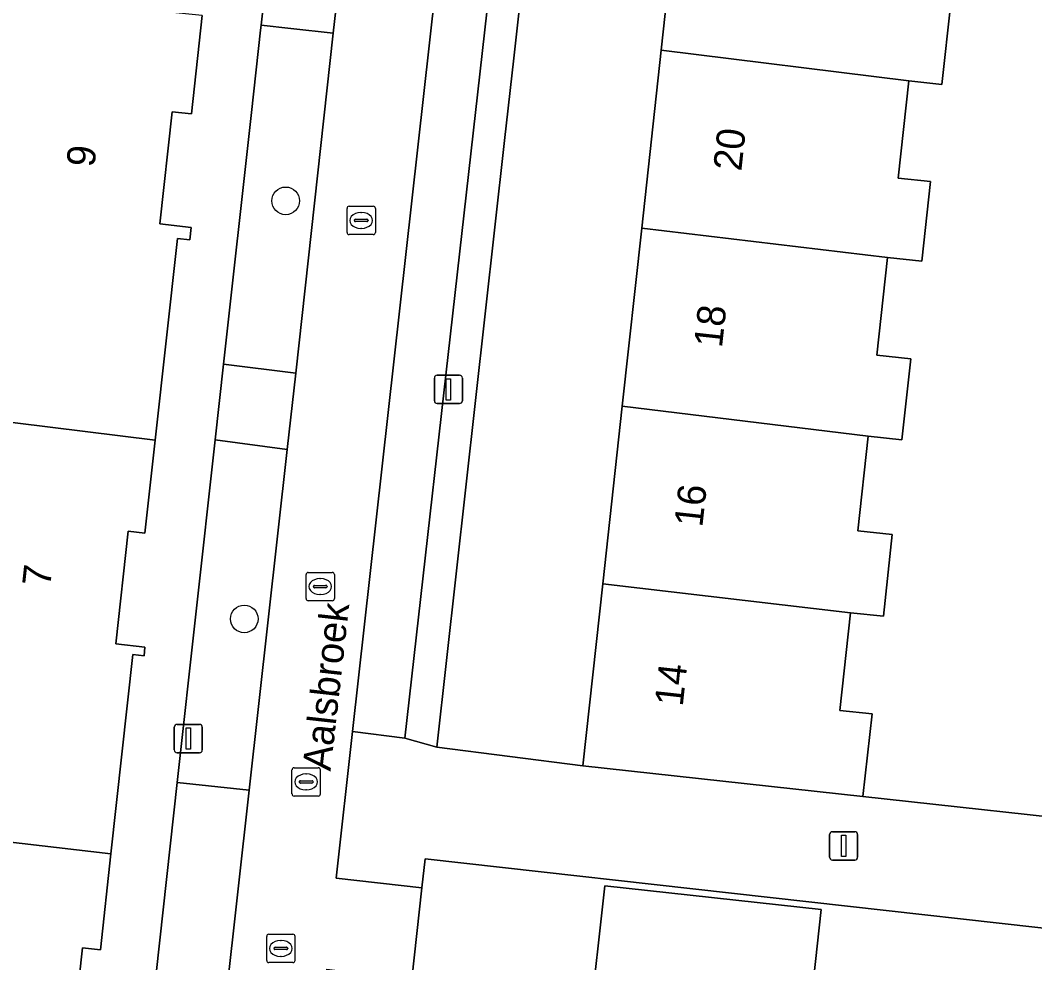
# Model space of a CAD drawing. Extents: x 162082 to 163401, y 388089 to 388636.
# Drawn here: x 162733.38 to 162769.23, y 388400.57 to 388433.87 of the extents above; entities that cross this region are included whole.
import ezdxf

# ---------------------------------------------------------------- set-up
doc = ezdxf.new("R2010")
doc.units = 0
for name, color, linetype in [('IMGEO_Boom', 7, 'Continuous'), ('IMGEO_Erf', 7, 'Continuous'), ('IMGEO_Kolk', 7, 'Continuous'), ('IMGEO_Lichtmast', 7, 'Continuous'), ('IMGEO_Openbare_ruimte_label', 7, 'Continuous'), ('IMGEO_Pand', 7, 'Continuous'), ('IMGEO_Pand_nummerreeks', 7, 'Continuous'), ('IMGEO_Parkeervlak_open', 7, 'Continuous'), ('IMGEO_Rijbaan_lokaal_open', 7, 'Continuous'), ('IMGEO_Rioolput', 7, 'Continuous'), ('IMGEO_Voetpad_open', 7, 'Continuous')]:
    doc.layers.add(name, color=color, linetype=linetype)

msp = doc.modelspace()

# ---------------------------------------------------------------- linework, layer by layer
at = {"layer": 'IMGEO_Boom'}
for centre in [(162742.763, 388427.492), (162741.297, 388412.72)]:
    msp.add_circle(centre, 0.489, dxfattribs=at)
at = {"layer": 'IMGEO_Erf'}
for points in [[(162700.343, 388363.05), (162733.659, 388359.25), (162733.714, 388359.743), (162734.039, 388362.683), (162734.982, 388371.214), (162735.02, 388371.557), (162735.352, 388374.559), (162735.365, 388374.681), (162735.669, 388377.424), (162736.989, 388389.367), (162737.31, 388392.268), (162738.932, 388406.935), (162740.271, 388419.048), (162740.566, 388421.72), (162741.549, 388430.609), (162741.871, 388433.521), (162741.891, 388433.703), (162742.178, 388436.295), (162743.142, 388445.011), (162743.528, 388448.505), (162743.614, 388449.283), (162728.669, 388450.964)], [(162766.266, 388434.478), (162765.951, 388431.603), (162764.78, 388431.731), (162764.404, 388428.296), (162765.553, 388428.171), (162765.245, 388425.359), (162764.035, 388425.491), (162763.657, 388422.042), (162764.851, 388421.912), (162764.537, 388419.045), (162763.347, 388419.175), (162762.981, 388415.834), (162764.199, 388415.7), (162763.883, 388412.811), (162762.728, 388412.937), (162762.35, 388409.484), (162763.482, 388409.36), (162763.163, 388406.44), (162772.4, 388405.427)], [(162739.813, 388434.041), (162739.429, 388430.561), (162738.754, 388430.636), (162738.316, 388426.674), (162739.422, 388426.552), (162739.373, 388426.112), (162738.938, 388426.16), (162738.15, 388419.032), (162737.788, 388415.755), (162737.194, 388415.82), (162736.754, 388411.84), (162737.789, 388411.725), (162737.755, 388411.42), (162737.366, 388411.463), (162736.588, 388404.423), (162736.212, 388401.025), (162735.581, 388401.095), (162735.142, 388397.123)], [(162770.21, 388385.113), (162772.078, 388401.51), (162747.689, 388404.244), (162747.574, 388403.217), (162747.214, 388399.988)], [(162753.486, 388398.322), (162754.037, 388403.292), (162761.686, 388402.452), (162761.412, 388399.967)]]:
    msp.add_lwpolyline(points, dxfattribs=at)
msp.add_lwpolyline([(162755.344, 388426.527), (162756.032, 388432.811), (162756.72, 388439.096), (162757.425, 388445.531), (162752.335, 388446.089), (162750.824, 388432.533), (162750.499, 388429.622), (162748.108, 388408.183), (162753.263, 388407.524), (162753.968, 388413.959), (162754.656, 388420.242)], close=True, dxfattribs=at)
at = {"layer": 'IMGEO_Kolk'}
for p, q in [((162744.929, 388426.374), (162744.929, 388427.226)), ((162745.004, 388427.3), (162745.856, 388427.3)), ((162745.417, 388427.08), (162745.442, 388427.08)), ((162745.93, 388427.226), (162745.93, 388426.374)), ((162745.188, 388426.794), (162745.188, 388426.806)), ((162745.626, 388426.757), (162745.228, 388426.757)), ((162745.231, 388426.843), (162745.629, 388426.843)), ((162745.672, 388426.806), (162745.672, 388426.794)), ((162745.44, 388426.52), (162745.415, 388426.52)), ((162745.856, 388426.3), (162745.004, 388426.3)), ((162743.483, 388413.437), (162743.483, 388414.289)), ((162743.558, 388414.363), (162744.41, 388414.363)), ((162743.971, 388414.143), (162743.996, 388414.143)), ((162744.484, 388414.289), (162744.484, 388413.437)), ((162743.742, 388413.857), (162743.742, 388413.869)), ((162744.18, 388413.82), (162743.782, 388413.82)), ((162743.785, 388413.906), (162744.183, 388413.906)), ((162744.226, 388413.869), (162744.226, 388413.857)), ((162743.994, 388413.583), (162743.969, 388413.583)), ((162744.41, 388413.363), (162743.558, 388413.363)), ((162742.165, 388401.576), (162743.017, 388401.576)), ((162742.09, 388400.65), (162742.09, 388401.502)), ((162742.578, 388401.356), (162742.603, 388401.356)), ((162743.091, 388401.502), (162743.091, 388400.65)), ((162742.349, 388401.07), (162742.349, 388401.082)), ((162742.787, 388401.033), (162742.389, 388401.033)), ((162742.392, 388401.119), (162742.79, 388401.119)), ((162742.833, 388401.082), (162742.833, 388401.07)), ((162743.017, 388400.576), (162742.165, 388400.576)), ((162742.601, 388400.796), (162742.576, 388400.796))]:
    msp.add_line(p, q, dxfattribs=at)
for points in [[(162744.929, 388426.374), (162744.929, 388427.226)], [(162745.004, 388427.3), (162745.856, 388427.3)], [(162745.93, 388427.226), (162745.93, 388426.374)], [(162745.856, 388426.3), (162745.004, 388426.3)], [(162743.483, 388413.437), (162743.483, 388414.289)], [(162743.558, 388414.363), (162744.41, 388414.363)], [(162744.484, 388414.289), (162744.484, 388413.437)], [(162744.41, 388413.363), (162743.558, 388413.363)], [(162742.165, 388401.576), (162743.017, 388401.576)], [(162742.09, 388400.65), (162742.09, 388401.502)], [(162743.091, 388401.502), (162743.091, 388400.65)], [(162743.017, 388400.576), (162742.165, 388400.576)]]:
    msp.add_lwpolyline(points, dxfattribs=at)
for centre, radius, start, end in [((162745.006, 388427.224), 0.0765, 91.552, 178.448), ((162745.006, 388427.224), 0.0765, 91.552, 178.448), ((162745.854, 388427.224), 0.0765, 1.552, 88.448), ((162745.854, 388427.224), 0.0765, 1.552, 88.448), ((162745.228, 388426.803), 0.0403, 85.8775, 175.7526), ((162745.225, 388426.793), 0.0366, 178.938, 274.7102), ((162745.629, 388426.8), 0.043, 264.8664, 352.4533), ((162745.633, 388426.805), 0.0386, 1.7309, 96.639), ((162745.006, 388426.376), 0.0765, 181.552, 268.448), ((162745.006, 388426.376), 0.0765, 181.552, 268.448), ((162745.854, 388426.376), 0.0765, 271.552, 358.448), ((162745.854, 388426.376), 0.0765, 271.552, 358.448), ((162743.56, 388414.287), 0.0765, 91.552, 178.448), ((162743.56, 388414.287), 0.0765, 91.552, 178.448), ((162744.408, 388414.287), 0.0765, 1.552, 88.448), ((162744.408, 388414.287), 0.0765, 1.552, 88.448), ((162743.782, 388413.866), 0.0403, 85.8775, 175.7526), ((162743.779, 388413.856), 0.0366, 178.938, 274.7102), ((162744.183, 388413.863), 0.043, 264.8664, 352.4533), ((162744.187, 388413.868), 0.0386, 1.7309, 96.639), ((162743.56, 388413.439), 0.0765, 181.552, 268.448), ((162743.56, 388413.439), 0.0765, 181.552, 268.448), ((162744.408, 388413.439), 0.0765, 271.552, 358.448), ((162744.408, 388413.439), 0.0765, 271.552, 358.448), ((162742.167, 388401.5), 0.0765, 91.552, 178.448), ((162742.167, 388401.5), 0.0765, 91.552, 178.448), ((162743.015, 388401.5), 0.0765, 1.552, 88.448), ((162743.015, 388401.5), 0.0765, 1.552, 88.448), ((162742.389, 388401.079), 0.0403, 85.8775, 175.7526), ((162742.386, 388401.069), 0.0366, 178.938, 274.7102), ((162742.79, 388401.076), 0.043, 264.8664, 352.4533), ((162742.794, 388401.081), 0.0386, 1.7309, 96.639), ((162742.167, 388400.652), 0.0765, 181.552, 268.448), ((162742.167, 388400.652), 0.0765, 181.552, 268.448), ((162743.015, 388400.652), 0.0765, 271.552, 358.448), ((162743.015, 388400.652), 0.0765, 271.552, 358.448)]:
    msp.add_arc(centre, radius, start, end, dxfattribs=at)
for centre, major_axis, ratio, start_param, end_param in [((162745.416, 388426.8), (-0.387, 0.002), 0.722429, 4.712389, 7.853982), ((162745.441, 388426.8), (-0.39, 0.002), 0.717154, 1.570796, 4.712389), ((162743.97, 388413.863), (-0.387, 0.002), 0.722429, 4.712389, 7.853982), ((162743.995, 388413.863), (-0.39, 0.002), 0.717154, 1.570796, 4.712389), ((162742.577, 388401.076), (-0.387, 0.002), 0.722429, 4.712389, 7.853982), ((162742.602, 388401.076), (-0.39, 0.002), 0.717154, 1.570796, 4.712389)]:
    msp.add_ellipse(centre, major_axis=major_axis, ratio=ratio, start_param=start_param, end_param=end_param, dxfattribs=at)
at = {"layer": 'IMGEO_Lichtmast'}
for p, q in [((162748.116, 388421.33), (162748.906, 388421.33)), ((162748.906, 388421.33), (162748.116, 388421.33)), ((162748.016, 388420.43), (162748.016, 388421.23)), ((162748.016, 388421.23), (162748.016, 388420.43)), ((162749.006, 388421.23), (162749.006, 388420.43)), ((162749.006, 388420.43), (162749.006, 388421.23)), ((162748.906, 388420.33), (162748.116, 388420.33)), ((162748.116, 388420.33), (162748.906, 388420.33)), ((162738.826, 388408.091), (162738.826, 388408.891)), ((162738.826, 388408.891), (162738.826, 388408.091)), ((162738.926, 388408.991), (162739.716, 388408.991)), ((162739.716, 388408.991), (162738.926, 388408.991)), ((162739.816, 388408.891), (162739.816, 388408.091)), ((162739.816, 388408.091), (162739.816, 388408.891)), ((162739.716, 388407.991), (162738.926, 388407.991)), ((162738.926, 388407.991), (162739.716, 388407.991)), ((162762.082, 388405.2), (162762.872, 388405.2)), ((162762.872, 388405.2), (162762.082, 388405.2)), ((162761.982, 388404.3), (162761.982, 388405.1)), ((162761.982, 388405.1), (162761.982, 388404.3)), ((162762.972, 388405.1), (162762.972, 388404.3)), ((162762.972, 388404.3), (162762.972, 388405.1)), ((162762.872, 388404.2), (162762.082, 388404.2)), ((162762.082, 388404.2), (162762.872, 388404.2))]:
    msp.add_line(p, q, dxfattribs=at)
for points in [[(162748.436, 388421.205), (162748.586, 388421.205), (162748.586, 388420.455), (162748.436, 388420.455), (162748.436, 388421.205)], [(162739.246, 388408.866), (162739.396, 388408.866), (162739.396, 388408.116), (162739.246, 388408.116), (162739.246, 388408.866)], [(162762.402, 388405.075), (162762.552, 388405.075), (162762.552, 388404.325), (162762.402, 388404.325), (162762.402, 388405.075)]]:
    msp.add_lwpolyline(points, dxfattribs=at)
for centre, start, end in [((162748.116, 388421.23), 90, 180), ((162748.116, 388421.23), 90, 180), ((162748.906, 388421.23), 0, 90), ((162748.906, 388421.23), 360, 90), ((162748.116, 388420.43), 180, 270), ((162748.116, 388420.43), 180, 270), ((162748.906, 388420.43), 270, 0), ((162748.906, 388420.43), 270, 0), ((162738.926, 388408.891), 90, 180), ((162738.926, 388408.891), 90, 180), ((162739.716, 388408.891), 0, 90), ((162739.716, 388408.891), 360, 90), ((162738.926, 388408.091), 180, 270), ((162738.926, 388408.091), 180, 270), ((162739.716, 388408.091), 270, 0), ((162739.716, 388408.091), 270, 0), ((162762.082, 388405.1), 90, 180), ((162762.082, 388405.1), 90, 180), ((162762.872, 388405.1), 0, 90), ((162762.872, 388405.1), 360, 90), ((162762.082, 388404.3), 180, 270), ((162762.082, 388404.3), 180, 270), ((162762.872, 388404.3), 270, 0), ((162762.872, 388404.3), 270, 0)]:
    msp.add_arc(centre, 0.1, start, end, dxfattribs=at)
at = {"layer": 'IMGEO_Pand'}
for points in [[(162756.72, 388439.096), (162756.032, 388432.811), (162764.78, 388431.731), (162765.951, 388431.603), (162766.266, 388434.478), (162765.105, 388434.605), (162765.477, 388438.002)], [(162739.813, 388434.041), (162732.327, 388434.81), (162725.197, 388435.596), (162724.464, 388428.951), (162731.623, 388428.162), (162730.717, 388419.949), (162738.15, 388419.032), (162738.938, 388426.16), (162739.373, 388426.112), (162739.422, 388426.552), (162738.316, 388426.674), (162738.754, 388430.636), (162739.429, 388430.561)], [(162755.344, 388426.527), (162764.035, 388425.491), (162765.245, 388425.359), (162765.553, 388428.171), (162764.404, 388428.296), (162764.78, 388431.731), (162756.032, 388432.811)], [(162755.344, 388426.527), (162754.656, 388420.242), (162763.347, 388419.175), (162764.537, 388419.045), (162764.851, 388421.912), (162763.657, 388422.042), (162764.035, 388425.491)], [(162736.588, 388404.423), (162737.366, 388411.463), (162737.755, 388411.42), (162737.789, 388411.725), (162736.754, 388411.84), (162737.194, 388415.82), (162737.788, 388415.755), (162738.15, 388419.032), (162730.717, 388419.949), (162723.557, 388420.738), (162722.848, 388414.309), (162729.998, 388413.521), (162729.091, 388405.294)], [(162762.728, 388412.937), (162763.883, 388412.811), (162764.199, 388415.7), (162762.981, 388415.834), (162763.347, 388419.175), (162754.656, 388420.242), (162753.968, 388413.959)], [(162762.728, 388412.937), (162753.968, 388413.959), (162753.263, 388407.524), (162763.163, 388406.44), (162763.482, 388409.36), (162762.35, 388409.484)], [(162735.581, 388401.095), (162736.212, 388401.025), (162736.588, 388404.423), (162729.091, 388405.294), (162721.94, 388406.082), (162721.211, 388399.483), (162728.339, 388398.698), (162727.425, 388390.409), (162734.942, 388389.54), (162735.727, 388396.644), (162736.138, 388396.599), (162736.183, 388397.008), (162735.142, 388397.123)], [(162750.363, 388392.137), (162759.106, 388391.184), (162760.303, 388391.053), (162760.614, 388393.899), (162762.831, 388393.655), (162763.5, 388399.737), (162761.412, 388399.967), (162761.686, 388402.452), (162754.037, 388403.292), (162753.486, 388398.322), (162751.067, 388398.59)]]:
    msp.add_lwpolyline(points, close=True, dxfattribs=at)
at = {"layer": 'IMGEO_Parkeervlak_open'}
for points in [[(162750.996, 388444.188), (162749.103, 388444.358), (162745.123, 388408.74), (162746.972, 388408.503)], [(162744.442, 388433.419), (162742.938, 388433.587), (162741.891, 388433.703), (162741.871, 388433.521), (162741.549, 388430.609), (162740.566, 388421.72), (162743.122, 388421.404)], [(162738.932, 388406.935), (162741.47, 388406.664), (162742.813, 388418.706), (162740.271, 388419.048)], [(162737.31, 388392.268), (162739.839, 388391.98), (162741.47, 388406.664), (162738.932, 388406.935)]]:
    msp.add_lwpolyline(points, close=True, dxfattribs=at)
at = {"layer": 'IMGEO_Rijbaan_lokaal_open'}
msp.add_lwpolyline([(162741.311, 388374.024), (162744.217, 388400.344), (162746.078, 388400.11), (162747.214, 388399.988), (162747.574, 388403.217), (162744.551, 388403.561), (162745.123, 388408.74), (162749.103, 388444.358), (162745.718, 388444.728), (162744.736, 388436.005), (162744.442, 388433.419), (162743.122, 388421.404), (162742.813, 388418.706), (162741.47, 388406.664), (162739.839, 388391.98), (162739.519, 388389.068), (162738.216, 388377.126), (162737.932, 388374.397)], close=True, dxfattribs=at)
at = {"layer": 'IMGEO_Rioolput'}
for p, q in [((162742.985, 388406.535), (162742.985, 388407.387)), ((162743.06, 388407.461), (162743.912, 388407.461)), ((162743.986, 388407.387), (162743.986, 388406.535)), ((162743.244, 388406.955), (162743.244, 388406.967)), ((162743.287, 388407.004), (162743.685, 388407.004)), ((162743.473, 388407.241), (162743.498, 388407.241)), ((162743.728, 388406.967), (162743.728, 388406.955)), ((162743.682, 388406.918), (162743.284, 388406.918)), ((162743.496, 388406.681), (162743.471, 388406.681)), ((162743.912, 388406.461), (162743.06, 388406.461))]:
    msp.add_line(p, q, dxfattribs=at)
for points in [[(162742.985, 388406.535), (162742.985, 388407.387)], [(162743.06, 388407.461), (162743.912, 388407.461)], [(162743.986, 388407.387), (162743.986, 388406.535)], [(162743.912, 388406.461), (162743.06, 388406.461)]]:
    msp.add_lwpolyline(points, dxfattribs=at)
for centre, radius, start, end in [((162743.062, 388407.385), 0.0765, 91.552, 178.448), ((162743.062, 388407.385), 0.0765, 91.552, 178.448), ((162743.91, 388407.385), 0.0765, 1.552, 88.448), ((162743.91, 388407.385), 0.0765, 1.552, 88.448), ((162743.284, 388406.964), 0.0403, 85.8775, 175.7526), ((162743.281, 388406.954), 0.0366, 178.938, 274.7102), ((162743.685, 388406.961), 0.043, 264.8664, 352.4533), ((162743.689, 388406.966), 0.0386, 1.7309, 96.639), ((162743.062, 388406.537), 0.0765, 181.552, 268.448), ((162743.062, 388406.537), 0.0765, 181.552, 268.448), ((162743.91, 388406.537), 0.0765, 271.552, 358.448), ((162743.91, 388406.537), 0.0765, 271.552, 358.448)]:
    msp.add_arc(centre, radius, start, end, dxfattribs=at)
for centre, major_axis, ratio, start_param, end_param in [((162743.472, 388406.961), (-0.387, 0.002), 0.722429, 4.712389, 7.853982), ((162743.497, 388406.961), (-0.39, 0.002), 0.717154, 1.570796, 4.712389)]:
    msp.add_ellipse(centre, major_axis=major_axis, ratio=ratio, start_param=start_param, end_param=end_param, dxfattribs=at)
at = {"layer": 'IMGEO_Voetpad_open'}
for points in [[(162752.335, 388446.089), (162752.474, 388447.328), (162752.495, 388447.521), (162751.39, 388447.629), (162750.996, 388444.188), (162746.972, 388408.503), (162748.108, 388408.183), (162750.499, 388429.622), (162750.824, 388432.533)], [(162742.178, 388436.295), (162741.891, 388433.703), (162742.938, 388433.587), (162744.442, 388433.419), (162744.736, 388436.005)], [(162740.566, 388421.72), (162740.271, 388419.048), (162742.813, 388418.706), (162743.122, 388421.404)], [(162772.4, 388405.427), (162763.163, 388406.44), (162753.263, 388407.524), (162748.108, 388408.183), (162746.972, 388408.503), (162745.123, 388408.74), (162744.551, 388403.561), (162747.574, 388403.217), (162747.689, 388404.244), (162772.078, 388401.51)]]:
    msp.add_lwpolyline(points, close=True, dxfattribs=at)

# ---------------------------------------------------------------- texts
at = {"layer": 'IMGEO_Openbare_ruimte_label'}
msp.add_text('Aalsbroek', height=1, rotation=83.5713, dxfattribs=at).set_placement((162744.346, 388407.322))
at = {"layer": 'IMGEO_Pand_nummerreeks'}
for s, rotation, p in [('20', 83.7507, (162758.862, 388428.519)), ('9', 83.6916, (162736, 388428.658)), ('18', 83.7507, (162758.178, 388422.276)), ('16', 83.7507, (162757.484, 388415.938)), ('7', 83.6914, (162734.439, 388413.833)), ('14', 83.7507, (162756.791, 388409.604))]:
    msp.add_text(s, height=1, rotation=rotation, dxfattribs=at).set_placement(p)

doc.saveas('drawing.dxf')
